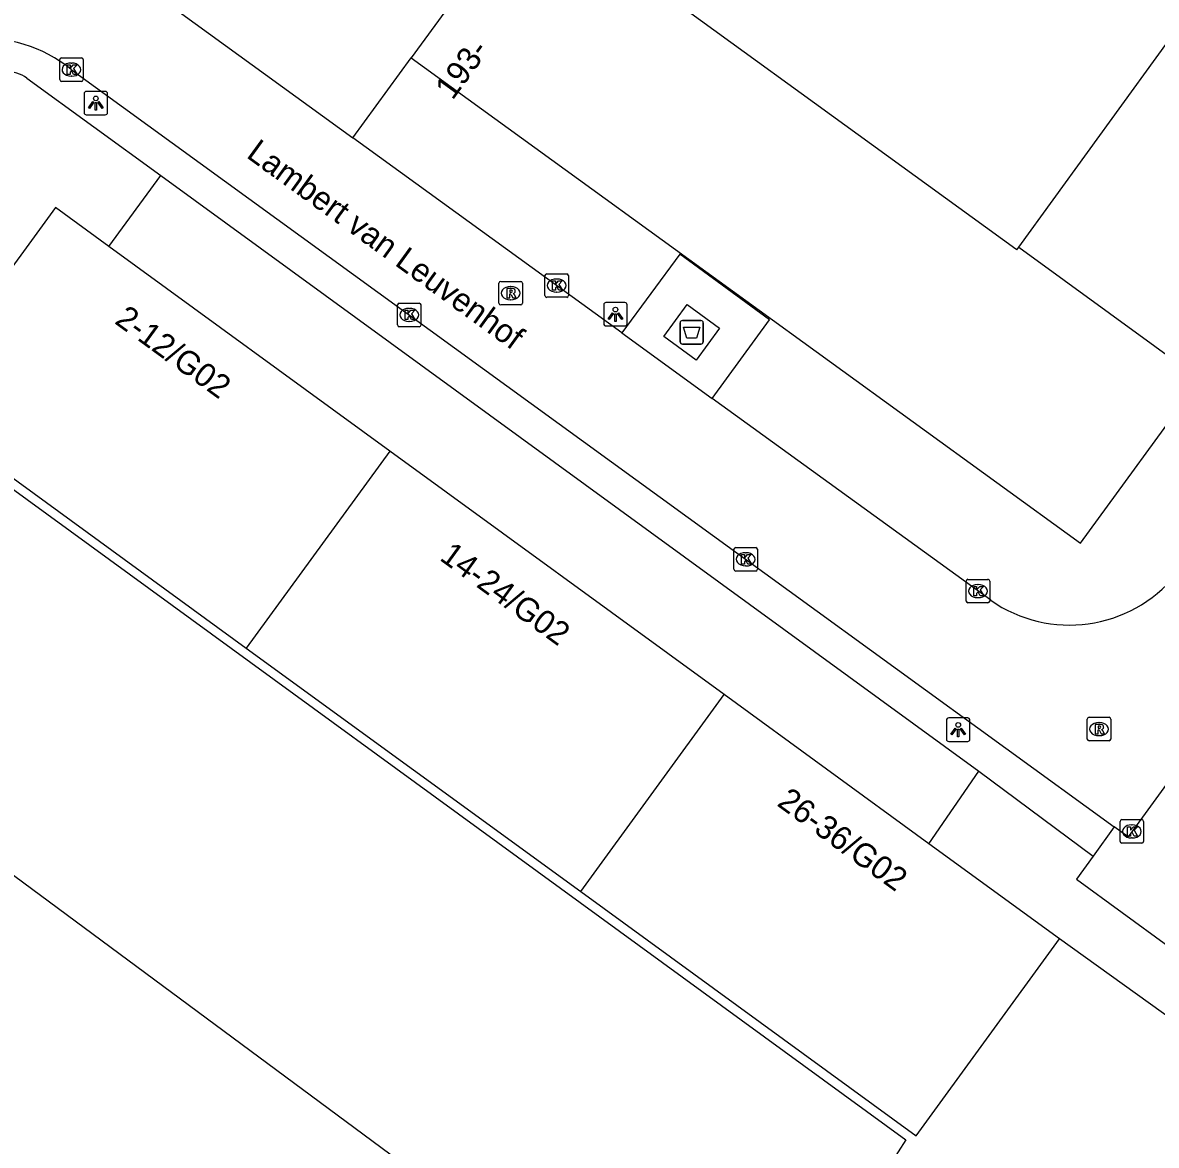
# Model space of a CAD drawing. Extents: x 159675 to 160530, y 382179 to 382901.
# Drawn here: x 160140.47 to 160188.71, y 382331.44 to 382379.2 of the extents above; entities that cross this region are included whole.
import ezdxf

# ---------------------------------------------------------------- set-up
doc = ezdxf.new("R2010")
doc.units = 0
for name, color, linetype in [('IMGEO_Afval_apart_plaats', 7, 'Continuous'), ('IMGEO_Groenvoorziening', 7, 'Continuous'), ('IMGEO_Kolk', 7, 'Continuous'), ('IMGEO_Lichtpunt', 7, 'Continuous'), ('IMGEO_Openbare_ruimte_label', 7, 'Continuous'), ('IMGEO_Pand', 7, 'Continuous'), ('IMGEO_Pand_nummerreeks', 7, 'Continuous'), ('IMGEO_Rijbaan_lokaal_open', 7, 'Continuous'), ('IMGEO_Rioolput', 7, 'Continuous'), ('IMGEO_Voetpad_gesloten', 7, 'Continuous'), ('IMGEO_Voetpad_open', 7, 'Continuous')]:
    doc.layers.add(name, color=color, linetype=linetype)

msp = doc.modelspace()

# ---------------------------------------------------------------- linework, layer by layer
at = {"layer": 'IMGEO_Afval_apart_plaats'}
for p, q in [((160168.543, 382366.53), (160169.333, 382366.53)), ((160169.333, 382366.53), (160168.543, 382366.53)), ((160168.443, 382365.63), (160168.443, 382366.43)), ((160168.443, 382366.43), (160168.443, 382365.63)), ((160169.433, 382366.43), (160169.433, 382365.63)), ((160169.433, 382365.63), (160169.433, 382366.43)), ((160169.333, 382365.53), (160168.543, 382365.53)), ((160168.543, 382365.53), (160169.333, 382365.53))]:
    msp.add_line(p, q, dxfattribs=at)
msp.add_lwpolyline([(160168.586, 382366.244), (160169.29, 382366.244), (160169.141, 382365.774), (160168.735, 382365.774), (160168.586, 382366.244)], dxfattribs=at)
for centre, start, end in [((160168.543, 382366.43), 90, 180), ((160168.543, 382366.43), 90, 180), ((160169.333, 382366.43), 0, 90), ((160169.333, 382366.43), 360, 90), ((160168.543, 382365.63), 180, 270), ((160168.543, 382365.63), 180, 270), ((160169.333, 382365.63), 270, 0), ((160169.333, 382365.63), 270, 0)]:
    msp.add_arc(centre, 0.1, start, end, dxfattribs=at)
at = {"layer": 'IMGEO_Groenvoorziening'}
for points in [[(160162.034, 382384.601), (160157.005, 382377.707)], [(160154.525, 382374.307), (160157.005, 382377.707)], [(160157.005, 382377.707), (160185.49, 382357.052), (160190.581, 382364.042)], [(160182.858, 382369.651), (160190.581, 382364.042)], [(160131.133, 382365.857), (160178.05, 382331.678), (160177.395, 382330.658), (160184.698, 382325.533)], [(160177.299, 382315.365), (160133.401, 382347.853)]]:
    msp.add_lwpolyline(points, dxfattribs=at)
at = {"layer": 'IMGEO_Kolk'}
for p, q in [((160142.043, 382376.778), (160142.043, 382377.63)), ((160142.118, 382377.704), (160142.97, 382377.704)), ((160143.044, 382377.63), (160143.044, 382376.778)), ((160142.531, 382377.484), (160142.556, 382377.484)), ((160142.97, 382376.704), (160142.118, 382376.704)), ((160142.554, 382376.924), (160142.529, 382376.924)), ((160162.696, 382367.591), (160162.696, 382368.443)), ((160162.771, 382368.517), (160163.623, 382368.517)), ((160163.697, 382368.443), (160163.697, 382367.591)), ((160163.184, 382368.297), (160163.209, 382368.297)), ((160163.623, 382367.517), (160162.771, 382367.517)), ((160163.207, 382367.737), (160163.182, 382367.737)), ((160156.419, 382366.342), (160156.419, 382367.194)), ((160156.494, 382367.268), (160157.346, 382367.268)), ((160156.907, 382367.048), (160156.932, 382367.048)), ((160157.42, 382367.194), (160157.42, 382366.342)), ((160156.93, 382366.488), (160156.905, 382366.488)), ((160157.346, 382366.268), (160156.494, 382366.268)), ((160170.815, 382356.871), (160171.667, 382356.871)), ((160170.74, 382355.945), (160170.74, 382356.797)), ((160171.228, 382356.651), (160171.253, 382356.651)), ((160171.741, 382356.797), (160171.741, 382355.945)), ((160171.667, 382355.871), (160170.815, 382355.871)), ((160171.251, 382356.091), (160171.226, 382356.091)), ((160180.623, 382354.593), (160180.623, 382355.445)), ((160180.698, 382355.519), (160181.55, 382355.519)), ((160181.624, 382355.445), (160181.624, 382354.593)), ((160181.111, 382355.299), (160181.136, 382355.299)), ((160181.55, 382354.519), (160180.698, 382354.519)), ((160181.134, 382354.739), (160181.109, 382354.739)), ((160187.248, 382345.296), (160188.1, 382345.296)), ((160187.173, 382344.37), (160187.173, 382345.222)), ((160187.661, 382345.076), (160187.686, 382345.076)), ((160188.174, 382345.222), (160188.174, 382344.37)), ((160188.1, 382344.296), (160187.248, 382344.296)), ((160187.684, 382344.516), (160187.659, 382344.516))]:
    msp.add_line(p, q, dxfattribs=at)
for points in [[(160142.043, 382376.778), (160142.043, 382377.63)], [(160142.118, 382377.704), (160142.97, 382377.704)], [(160143.044, 382377.63), (160143.044, 382376.778)], [(160142.364, 382377.404), (160142.487, 382377.404), (160142.487, 382377.253), (160142.617, 382377.404), (160142.781, 382377.404), (160142.635, 382377.253), (160142.788, 382377.004), (160142.636, 382377.004), (160142.551, 382377.168), (160142.487, 382377.101), (160142.487, 382377.004), (160142.364, 382377.004), (160142.364, 382377.404)], [(160142.97, 382376.704), (160142.118, 382376.704)], [(160162.696, 382367.591), (160162.696, 382368.443)], [(160162.771, 382368.517), (160163.623, 382368.517)], [(160163.697, 382368.443), (160163.697, 382367.591)], [(160163.017, 382368.217), (160163.14, 382368.217), (160163.14, 382368.066), (160163.27, 382368.217), (160163.434, 382368.217), (160163.288, 382368.066), (160163.441, 382367.817), (160163.289, 382367.817), (160163.204, 382367.981), (160163.14, 382367.914), (160163.14, 382367.817), (160163.017, 382367.817), (160163.017, 382368.217)], [(160163.623, 382367.517), (160162.771, 382367.517)], [(160156.419, 382366.342), (160156.419, 382367.194)], [(160156.494, 382367.268), (160157.346, 382367.268)], [(160156.74, 382366.968), (160156.863, 382366.968), (160156.863, 382366.817), (160156.993, 382366.968), (160157.157, 382366.968), (160157.011, 382366.817), (160157.164, 382366.568), (160157.012, 382366.568), (160156.927, 382366.732), (160156.863, 382366.665), (160156.863, 382366.568), (160156.74, 382366.568), (160156.74, 382366.968)], [(160157.42, 382367.194), (160157.42, 382366.342)], [(160157.346, 382366.268), (160156.494, 382366.268)], [(160170.815, 382356.871), (160171.667, 382356.871)], [(160170.74, 382355.945), (160170.74, 382356.797)], [(160171.061, 382356.571), (160171.184, 382356.571), (160171.184, 382356.42), (160171.314, 382356.571), (160171.478, 382356.571), (160171.332, 382356.42), (160171.485, 382356.171), (160171.333, 382356.171), (160171.248, 382356.335), (160171.184, 382356.268), (160171.184, 382356.171), (160171.061, 382356.171), (160171.061, 382356.571)], [(160171.741, 382356.797), (160171.741, 382355.945)], [(160171.667, 382355.871), (160170.815, 382355.871)], [(160180.623, 382354.593), (160180.623, 382355.445)], [(160180.698, 382355.519), (160181.55, 382355.519)], [(160181.624, 382355.445), (160181.624, 382354.593)], [(160180.944, 382355.219), (160181.067, 382355.219), (160181.067, 382355.068), (160181.197, 382355.219), (160181.361, 382355.219), (160181.215, 382355.068), (160181.368, 382354.819), (160181.216, 382354.819), (160181.131, 382354.983), (160181.067, 382354.916), (160181.067, 382354.819), (160180.944, 382354.819), (160180.944, 382355.219)], [(160181.55, 382354.519), (160180.698, 382354.519)], [(160187.248, 382345.296), (160188.1, 382345.296)], [(160187.173, 382344.37), (160187.173, 382345.222)], [(160187.494, 382344.996), (160187.617, 382344.996), (160187.617, 382344.845), (160187.747, 382344.996), (160187.911, 382344.996), (160187.765, 382344.845), (160187.918, 382344.596), (160187.766, 382344.596), (160187.681, 382344.76), (160187.617, 382344.693), (160187.617, 382344.596), (160187.494, 382344.596), (160187.494, 382344.996)], [(160188.174, 382345.222), (160188.174, 382344.37)], [(160188.1, 382344.296), (160187.248, 382344.296)]]:
    msp.add_lwpolyline(points, dxfattribs=at)
for centre, start, end in [((160142.12, 382377.628), 91.552, 178.448), ((160142.12, 382377.628), 91.552, 178.448), ((160142.968, 382377.628), 1.552, 88.448), ((160142.968, 382377.628), 1.552, 88.448), ((160142.12, 382376.78), 181.552, 268.448), ((160142.12, 382376.78), 181.552, 268.448), ((160142.968, 382376.78), 271.552, 358.448), ((160142.968, 382376.78), 271.552, 358.448), ((160162.773, 382368.441), 91.552, 178.448), ((160162.773, 382368.441), 91.552, 178.448), ((160163.621, 382368.441), 1.552, 88.448), ((160163.621, 382368.441), 1.552, 88.448), ((160162.773, 382367.593), 181.552, 268.448), ((160162.773, 382367.593), 181.552, 268.448), ((160163.621, 382367.593), 271.552, 358.448), ((160163.621, 382367.593), 271.552, 358.448), ((160156.496, 382367.192), 91.552, 178.448), ((160156.496, 382367.192), 91.552, 178.448), ((160157.344, 382367.192), 1.552, 88.448), ((160157.344, 382367.192), 1.552, 88.448), ((160156.496, 382366.344), 181.552, 268.448), ((160156.496, 382366.344), 181.552, 268.448), ((160157.344, 382366.344), 271.552, 358.448), ((160157.344, 382366.344), 271.552, 358.448), ((160170.817, 382356.795), 91.552, 178.448), ((160170.817, 382356.795), 91.552, 178.448), ((160171.665, 382356.795), 1.552, 88.448), ((160171.665, 382356.795), 1.552, 88.448), ((160170.817, 382355.947), 181.552, 268.448), ((160170.817, 382355.947), 181.552, 268.448), ((160171.665, 382355.947), 271.552, 358.448), ((160171.665, 382355.947), 271.552, 358.448), ((160180.7, 382355.443), 91.552, 178.448), ((160180.7, 382355.443), 91.552, 178.448), ((160181.548, 382355.443), 1.552, 88.448), ((160181.548, 382355.443), 1.552, 88.448), ((160180.7, 382354.595), 181.552, 268.448), ((160180.7, 382354.595), 181.552, 268.448), ((160181.548, 382354.595), 271.552, 358.448), ((160181.548, 382354.595), 271.552, 358.448), ((160187.25, 382345.22), 91.552, 178.448), ((160187.25, 382345.22), 91.552, 178.448), ((160188.098, 382345.22), 1.552, 88.448), ((160188.098, 382345.22), 1.552, 88.448), ((160187.25, 382344.372), 181.552, 268.448), ((160187.25, 382344.372), 181.552, 268.448), ((160188.098, 382344.372), 271.552, 358.448), ((160188.098, 382344.372), 271.552, 358.448)]:
    msp.add_arc(centre, 0.0765, start, end, dxfattribs=at)
for centre, major_axis, ratio, start_param, end_param in [((160142.53, 382377.204), (-0.387, 0.002), 0.722429, 4.712389, 7.853982), ((160142.555, 382377.204), (-0.39, 0.002), 0.717154, 1.570796, 4.712389), ((160163.183, 382368.017), (-0.387, 0.002), 0.722429, 4.712389, 7.853982), ((160163.208, 382368.017), (-0.39, 0.002), 0.717154, 1.570796, 4.712389), ((160156.906, 382366.768), (-0.387, 0.002), 0.722429, 4.712389, 7.853982), ((160156.931, 382366.768), (-0.39, 0.002), 0.717154, 1.570796, 4.712389), ((160171.227, 382356.371), (-0.387, 0.002), 0.722429, 4.712389, 7.853982), ((160171.252, 382356.371), (-0.39, 0.002), 0.717154, 1.570796, 4.712389), ((160181.11, 382355.019), (-0.387, 0.002), 0.722429, 4.712389, 7.853982), ((160181.135, 382355.019), (-0.39, 0.002), 0.717154, 1.570796, 4.712389), ((160187.66, 382344.796), (-0.387, 0.002), 0.722429, 4.712389, 7.853982), ((160187.685, 382344.796), (-0.39, 0.002), 0.717154, 1.570796, 4.712389)]:
    msp.add_ellipse(centre, major_axis=major_axis, ratio=ratio, start_param=start_param, end_param=end_param, dxfattribs=at)
at = {"layer": 'IMGEO_Lichtpunt'}
for p, q in [((160143.082, 382376.183), (160143.082, 382375.376)), ((160143.082, 382376.183), (160143.082, 382375.376)), ((160143.984, 382376.278), (160143.176, 382376.278)), ((160143.984, 382376.278), (160143.176, 382376.278)), ((160144.078, 382375.376), (160144.078, 382376.183)), ((160144.078, 382375.376), (160144.078, 382376.183)), ((160143.176, 382375.282), (160143.984, 382375.282)), ((160143.176, 382375.282), (160143.984, 382375.282)), ((160165.198, 382367.199), (160165.198, 382366.392)), ((160165.198, 382367.199), (160165.198, 382366.392)), ((160166.1, 382367.294), (160165.292, 382367.294)), ((160166.1, 382367.294), (160165.292, 382367.294)), ((160166.194, 382366.392), (160166.194, 382367.199)), ((160166.194, 382366.392), (160166.194, 382367.199)), ((160165.292, 382366.298), (160166.1, 382366.298)), ((160165.292, 382366.298), (160166.1, 382366.298)), ((160180.686, 382349.62), (160179.878, 382349.62)), ((160180.686, 382349.62), (160179.878, 382349.62)), ((160179.784, 382349.525), (160179.784, 382348.718)), ((160179.784, 382349.525), (160179.784, 382348.718)), ((160180.78, 382348.718), (160180.78, 382349.525)), ((160180.78, 382348.718), (160180.78, 382349.525)), ((160179.878, 382348.624), (160180.686, 382348.624)), ((160179.878, 382348.624), (160180.686, 382348.624))]:
    msp.add_line(p, q, dxfattribs=at)
for points in [[(160143.456, 382375.847), (160143.495, 382375.819), (160143.307, 382375.557), (160143.269, 382375.584), (160143.456, 382375.847)], [(160143.558, 382375.799), (160143.605, 382375.799), (160143.605, 382375.477), (160143.558, 382375.477), (160143.558, 382375.799)], [(160143.668, 382375.819), (160143.706, 382375.846), (160143.893, 382375.584), (160143.854, 382375.556), (160143.668, 382375.819)], [(160165.572, 382366.863), (160165.611, 382366.835), (160165.423, 382366.573), (160165.385, 382366.6), (160165.572, 382366.863)], [(160165.674, 382366.815), (160165.721, 382366.815), (160165.721, 382366.493), (160165.674, 382366.493), (160165.674, 382366.815)], [(160165.784, 382366.835), (160165.822, 382366.862), (160166.009, 382366.6), (160165.97, 382366.572), (160165.784, 382366.835)], [(160180.158, 382349.189), (160180.197, 382349.161), (160180.009, 382348.899), (160179.971, 382348.926), (160180.158, 382349.189)], [(160180.26, 382349.141), (160180.307, 382349.141), (160180.307, 382348.819), (160180.26, 382348.819), (160180.26, 382349.141)], [(160180.37, 382349.161), (160180.408, 382349.188), (160180.595, 382348.926), (160180.556, 382348.898), (160180.37, 382349.161)]]:
    msp.add_lwpolyline(points, dxfattribs=at)
for centre in [(160143.581, 382375.981), (160165.697, 382366.997), (160180.283, 382349.323)]:
    msp.add_circle(centre, 0.0994, dxfattribs=at)
for centre, start, end in [((160143.176, 382376.183), 90, 180), ((160143.176, 382376.183), 90, 180), ((160143.984, 382376.183), 0, 90), ((160143.984, 382376.183), 0, 90), ((160143.176, 382375.376), 180, 270), ((160143.176, 382375.376), 180, 270), ((160143.984, 382375.376), 270, 0), ((160143.984, 382375.376), 270, 360), ((160165.292, 382367.199), 90, 180), ((160165.292, 382367.199), 90, 180), ((160166.1, 382367.199), 0, 90), ((160166.1, 382367.199), 0, 90), ((160165.292, 382366.392), 180, 270), ((160165.292, 382366.392), 180, 270), ((160166.1, 382366.392), 270, 0), ((160166.1, 382366.392), 270, 360), ((160179.878, 382349.525), 90, 180), ((160179.878, 382349.525), 90, 180), ((160180.686, 382349.525), 0, 90), ((160180.686, 382349.525), 0, 90), ((160179.878, 382348.718), 180, 270), ((160179.878, 382348.718), 180, 270), ((160180.686, 382348.718), 270, 0), ((160180.686, 382348.718), 270, 360)]:
    msp.add_arc(centre, 0.0946, start, end, dxfattribs=at)
at = {"layer": 'IMGEO_Pand'}
for points in [[(160182.858, 382369.651), (160197.474, 382389.807)], [(160162.034, 382384.601), (160182.729, 382369.578), (160182.779, 382369.542), (160182.858, 382369.651)], [(160144.138, 382369.674), (160141.858, 382371.334), (160135.756, 382362.951), (160149.986, 382352.594)], [(160156.088, 382360.977), (160144.138, 382369.674)], [(160156.088, 382360.977), (160149.986, 382352.594)], [(160170.318, 382350.62), (160156.088, 382360.977)], [(160149.986, 382352.594), (160164.216, 382342.237)], [(160164.216, 382342.237), (160170.318, 382350.62)], [(160179.04, 382344.271), (160170.318, 382350.62)], [(160184.594, 382340.228), (160179.04, 382344.271)], [(160164.216, 382342.237), (160178.492, 382331.846), (160184.594, 382340.228)]]:
    msp.add_lwpolyline(points, dxfattribs=at)
at = {"layer": 'IMGEO_Rijbaan_lokaal_open'}
for points in [[(160178.065, 382426.137), (160223.044, 382393.348), (160187.51, 382344.568), (160186.917, 382344.985)], [(160145.378, 382380.94), (160154.525, 382374.307)], [(160142.527, 382377.215), (160173.093, 382355.026), (160186.917, 382344.985)], [(160165.972, 382366.007), (160154.525, 382374.307)], [(160165.972, 382366.007), (160169.817, 382363.219)], [(160181.665, 382354.628), (160169.817, 382363.219)]]:
    msp.add_lwpolyline(points, dxfattribs=at)
for centre, radius, start, end in [((160138.874, 382372.759), 5.762, 50.6573, 141.4075), ((160185.021, 382359.447), 5.872, 235.1447, 320.468)]:
    msp.add_arc(centre, radius, start, end, dxfattribs=at)
at = {"layer": 'IMGEO_Rioolput'}
for p, q in [((160160.737, 382367.271), (160160.737, 382368.123)), ((160160.812, 382368.197), (160161.664, 382368.197)), ((160161.225, 382367.977), (160161.25, 382367.977)), ((160161.738, 382368.123), (160161.738, 382367.271)), ((160161.664, 382367.197), (160160.812, 382367.197)), ((160161.248, 382367.417), (160161.223, 382367.417)), ((160185.777, 382348.723), (160185.777, 382349.575)), ((160185.852, 382349.649), (160186.704, 382349.649)), ((160186.778, 382349.575), (160186.778, 382348.723)), ((160186.265, 382349.429), (160186.29, 382349.429)), ((160186.704, 382348.649), (160185.852, 382348.649)), ((160186.288, 382348.869), (160186.263, 382348.869))]:
    msp.add_line(p, q, dxfattribs=at)
for points in [[(160160.737, 382367.271), (160160.737, 382368.123)], [(160160.812, 382368.197), (160161.664, 382368.197)], [(160161.738, 382368.123), (160161.738, 382367.271)], [(160161.326, 382367.895), (160161.074, 382367.897), (160161.074, 382367.497)], [(160161.074, 382367.497), (160161.198, 382367.497), (160161.198, 382367.659), (160161.209, 382367.659)], [(160161.252, 382367.816), (160161.198, 382367.816), (160161.198, 382367.735)], [(160161.198, 382367.735), (160161.25, 382367.735)], [(160161.256, 382367.63), (160161.327, 382367.497), (160161.467, 382367.497), (160161.402, 382367.623)], [(160161.664, 382367.197), (160160.812, 382367.197)], [(160185.777, 382348.723), (160185.777, 382349.575)], [(160185.852, 382349.649), (160186.704, 382349.649)], [(160186.778, 382349.575), (160186.778, 382348.723)], [(160186.366, 382349.347), (160186.114, 382349.349), (160186.114, 382348.949)], [(160186.114, 382348.949), (160186.238, 382348.949), (160186.238, 382349.111), (160186.249, 382349.111)], [(160186.292, 382349.268), (160186.238, 382349.268), (160186.238, 382349.187)], [(160186.238, 382349.187), (160186.29, 382349.187)], [(160186.704, 382348.649), (160185.852, 382348.649)], [(160186.296, 382349.082), (160186.367, 382348.949), (160186.507, 382348.949), (160186.442, 382349.075)]]:
    msp.add_lwpolyline(points, dxfattribs=at)
for centre, radius, start, end in [((160160.814, 382368.121), 0.0765, 91.552, 178.448), ((160160.814, 382368.121), 0.0765, 91.552, 178.448), ((160161.662, 382368.121), 0.0765, 1.552, 88.448), ((160161.662, 382368.121), 0.0765, 1.552, 88.448), ((160161.208, 382367.606), 0.0533, 26.0293, 88.6989), ((160161.234, 382367.924), 0.19, 274.7715, 282.9687), ((160161.258, 382367.72), 0.0964, 77.0061, 93.1865), ((160161.272, 382367.777), 0.0378, 276.6634, 79.6772), ((160161.325, 382367.785), 0.109, 350.3612, 89.416), ((160161.323, 382367.785), 0.112, 277.5842, 350.9817), ((160161.307, 382367.57), 0.108, 29.5134, 73.7905), ((160160.814, 382367.273), 0.0765, 181.552, 268.448), ((160160.814, 382367.273), 0.0765, 181.552, 268.448), ((160161.662, 382367.273), 0.0765, 271.552, 358.448), ((160161.662, 382367.273), 0.0765, 271.552, 358.448), ((160185.854, 382349.573), 0.0765, 91.552, 178.448), ((160185.854, 382349.573), 0.0765, 91.552, 178.448), ((160186.702, 382349.573), 0.0765, 1.552, 88.448), ((160186.702, 382349.573), 0.0765, 1.552, 88.448), ((160186.248, 382349.058), 0.0533, 26.0293, 88.6989), ((160186.274, 382349.376), 0.19, 274.7715, 282.9687), ((160186.298, 382349.172), 0.0964, 77.0061, 93.1865), ((160186.312, 382349.229), 0.0378, 276.6634, 79.6772), ((160186.365, 382349.237), 0.109, 350.3612, 89.416), ((160186.363, 382349.237), 0.112, 277.5842, 350.9817), ((160186.347, 382349.022), 0.108, 29.5134, 73.7905), ((160185.854, 382348.725), 0.0765, 181.552, 268.448), ((160185.854, 382348.725), 0.0765, 181.552, 268.448), ((160186.702, 382348.725), 0.0765, 271.552, 358.448), ((160186.702, 382348.725), 0.0765, 271.552, 358.448)]:
    msp.add_arc(centre, radius, start, end, dxfattribs=at)
for centre, major_axis, ratio, start_param, end_param in [((160161.224, 382367.697), (-0.387, 0.002), 0.722429, 4.712389, 7.853982), ((160161.249, 382367.697), (-0.39, 0.002), 0.717154, 1.570796, 4.712389), ((160186.264, 382349.149), (-0.387, 0.002), 0.722429, 4.712389, 7.853982), ((160186.289, 382349.149), (-0.39, 0.002), 0.717154, 1.570796, 4.712389)]:
    msp.add_ellipse(centre, major_axis=major_axis, ratio=ratio, start_param=start_param, end_param=end_param, dxfattribs=at)
at = {"layer": 'IMGEO_Voetpad_gesloten'}
msp.add_lwpolyline([(160169.125, 382364.847), (160167.753, 382365.851), (160168.75, 382367.214), (160170.122, 382366.21), (160169.125, 382364.847)], dxfattribs=at)
at = {"layer": 'IMGEO_Voetpad_open'}
for points in [[(160140.649, 382376.845), (160146.342, 382372.701)], [(160144.138, 382369.674), (160146.342, 382372.701)], [(160146.342, 382372.701), (160181.164, 382347.356)], [(160169.817, 382363.219), (160172.254, 382366.556), (160168.439, 382369.35), (160165.972, 382366.007)], [(160179.04, 382344.271), (160181.164, 382347.356)], [(160181.164, 382347.356), (160186.028, 382343.745)], [(160186.917, 382344.985), (160186.028, 382343.745)], [(160186.028, 382343.745), (160185.319, 382342.757), (160193.09, 382337.087)], [(160191.681, 382335.131), (160184.594, 382340.228)]]:
    msp.add_lwpolyline(points, dxfattribs=at)
msp.add_arc((160139.918, 382375.892), 1.201, 52.5273, 142.9152, dxfattribs=at)

# ---------------------------------------------------------------- texts
at = {"layer": 'IMGEO_Openbare_ruimte_label'}
msp.add_text('Lambert van Leuvenhof', height=1, rotation=324.0358, dxfattribs=at).set_placement((160149.944, 382373.497))
at = {"layer": 'IMGEO_Pand_nummerreeks'}
for s, rotation, p in [('193-                                 229', 53.9726, (160158.764, 382375.875)), ('2-12/G02', 323.9535, (160144.338, 382366.436)), ('14-24/G02', 323.9518, (160158.17, 382356.369)), ('26-36/G02', 323.948, (160172.529, 382345.919))]:
    msp.add_text(s, height=1, rotation=rotation, dxfattribs=at).set_placement(p)

doc.saveas('drawing.dxf')
